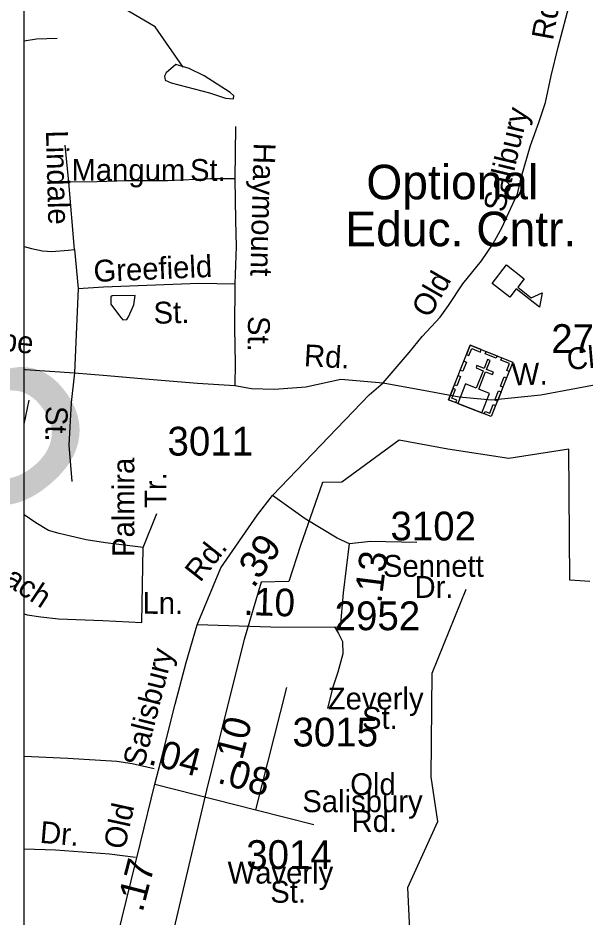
# Model space of a CAD drawing. Extents: x 1553981 to 1780076, y 812965 to 996873.
# Drawn here: x 1632319.8 to 1632627.7, y 845291.2 to 845779.8 of the extents above; entities that cross this region are included whole.
import ezdxf

# ---------------------------------------------------------------- set-up
doc = ezdxf.new("R2010")
doc.units = 0
for name, color, linetype in [('Default', 7, 'Continuous'), ('Exist Aviation Coast Guard Station CELL', 7, 'Continuous'), ('Exist Aviation Commercial or Municipal CELL', 7, 'Continuous'), ('Exist Cultural Educational Facility High Label', 7, 'Continuous'), ('Exist Hydrographic Creek Single Shore', 7, 'Continuous'), ('Exist Hydrographic Misc Water Feature', 7, 'Continuous'), ('Exist Road Non-System Type 51 Label', 7, 'Continuous'), ('Exist Road Secondary Mileage Hundredths English Label', 7, 'Continuous'), ('Exist Road Secondary Type 51 Attributed', 7, 'Continuous'), ('Exist Road Secondary Type 51 Number Label', 7, 'Continuous'), ('Map Preparation Border Antique Large Shape', 7, 'Continuous'), ('Map Preparation Border County Name Lower Right Label', 7, 'Continuous'), ('Map Preparation Border FIPS Code Label', 7, 'Continuous'), ('Map Preparation Border Revised Sign Off', 7, 'Continuous')]:
    doc.layers.add(name, color=color, linetype=linetype)

msp = doc.modelspace()

# ---------------------------------------------------------------- linework, layer by layer
at = {"layer": 'Default'}
msp.add_lwpolyline([(1632323.05, 848155.4), (1636375.85, 848155.4), (1636375.85, 845052.3), (1632323.05, 845052.3)], close=True, dxfattribs=at)
at = {"layer": 'Exist Aviation Coast Guard Station CELL'}
msp.add_lwpolyline([(1632585.02, 845645.7), (1632594.65, 845638.14), (1632591.1, 845633.62), (1632598.48, 845627.82), (1632604.49, 845630.58), (1632602.99, 845622.75), (1632590.36, 845632.67), (1632586.8, 845628.15), (1632577.18, 845635.71)], close=True, dxfattribs=at)
at = {"layer": 'Exist Aviation Commercial or Municipal CELL'}
for points in [[(1632565.33, 845602.15), (1632588.47, 845592.99), (1632576.76, 845563.39), (1632553.62, 845572.55)], [(1632563.33, 845597.11), (1632564.65, 845596.59), (1632566.13, 845600.33), (1632570.85, 845598.46), (1632571.36, 845599.76), (1632565.33, 845602.15)], [(1632573.93, 845598.74), (1632579.96, 845596.35), (1632579.43, 845595.03), (1632573.41, 845597.41)], [(1632558.63, 845570.57), (1632571.66, 845565.41), (1632575.83, 845575.94), (1632569.93, 845578.28), (1632573.68, 845587.75), (1632577.51, 845586.23), (1632578.02, 845587.51), (1632574.18, 845589.03), (1632576.13, 845593.93), (1632574.78, 845594.47), (1632572.83, 845589.56), (1632568.99, 845591.08), (1632568.48, 845589.8), (1632572.33, 845588.28), (1632568.58, 845578.81), (1632562.79, 845581.1)], [(1632586.48, 845587.95), (1632585.16, 845588.47), (1632586.64, 845592.21), (1632581.93, 845594.07), (1632582.44, 845595.37), (1632588.47, 845592.98)], [(1632559.92, 845588.49), (1632561.91, 845593.53), (1632563.24, 845593), (1632561.25, 845587.97)], [(1632556.83, 845580.68), (1632558.82, 845585.71), (1632560.14, 845585.19), (1632558.15, 845580.16)], [(1632581.79, 845579.98), (1632583.79, 845585.01), (1632585.11, 845584.49), (1632583.12, 845579.45)], [(1632557.46, 845571.03), (1632557.99, 845572.37), (1632555.43, 845573.38), (1632557.29, 845578.08), (1632556, 845578.59), (1632553.61, 845572.56)], [(1632578.76, 845572.32), (1632580.75, 845577.35), (1632582.07, 845576.83), (1632580.08, 845571.79)], [(1632572.91, 845564.92), (1632573.44, 845566.25), (1632575.99, 845565.24), (1632577.85, 845569.94), (1632579.14, 845569.43), (1632576.76, 845563.39)]]:
    msp.add_lwpolyline(points, close=True, dxfattribs=at)
at = {"layer": 'Exist Hydrographic Creek Single Shore'}
for points in [[(1632409.44, 845753.02), (1632394.19, 845775.08), (1632377.57, 845784.86), (1632357.82, 845790.17), (1632323.05, 845793.23)], [(1632524.21, 845052.3), (1632524.2, 845052.31), (1632496.19, 845063.96), (1632491.2, 845073.5), (1632492.45, 845090.3), (1632527.07, 845195.05), (1632533.01, 845273.17), (1632531.5, 845307.82), (1632547.83, 845343.58), (1632544.07, 845367.86), (1632544.7, 845424.07), (1632563.08, 845469.65)]]:
    msp.add_lwpolyline(points, dxfattribs=at)
at = {"layer": 'Exist Hydrographic Misc Water Feature'}
for points in [[(1632405.55, 845754.62), (1632400.15, 845750.07), (1632399.38, 845748.23), (1632399.7, 845745.99), (1632402.92, 845744.56), (1632423.82, 845739.26), (1632432.49, 845736.22), (1632436.86, 845735.89), (1632436.98, 845737.55), (1632434.99, 845739.37), (1632420.81, 845748.34), (1632412.74, 845752.41), (1632405.55, 845754.62)], [(1632379.83, 845617.49), (1632382.74, 845623.99), (1632383.49, 845629.14), (1632370.83, 845629.05), (1632370.12, 845628.4), (1632370.28, 845624.51), (1632374.83, 845618.05), (1632376.7, 845615.85), (1632378.8, 845616.18), (1632379.83, 845617.49)]]:
    msp.add_lwpolyline(points, dxfattribs=at)
at = {"layer": 'Exist Road Secondary Type 51 Attributed'}
for points in [[(1632518.15, 845581.77), (1632542.89, 845577.26), (1632559.4, 845574.19), (1632577.1, 845572.53), (1632603.66, 845575.3), (1632642.39, 845582.49), (1632692.18, 845589.14), (1632735.67, 845597.79)], [(1632417.14, 845450.41), (1632429.99, 845481.25), (1632449.8, 845510.03), (1632457.9, 845520.53), (1632510.46, 845575.2), (1632518.15, 845581.77)], [(1632494.81, 845448.89), (1632496.47, 845467.67), (1632499.8, 845494.53), (1632511.2, 845495.72), (1632536.38, 845495.25)], [(1632394.15, 845363.83), (1632397.17, 845375.65), (1632405.17, 845407.31), (1632411.07, 845429.98), (1632417.14, 845450.41)], [(1632494.81, 845448.89), (1632457.1, 845449), (1632417.14, 845450.41)], [(1632448.97, 845349.89), (1632465.8, 845416.3)], [(1632369.07, 845260.55), (1632376.1, 845290.74), (1632386.25, 845332.04), (1632394.15, 845363.83)], [(1632394.15, 845363.83), (1632448.97, 845349.89)], [(1632448.97, 845349.89), (1632480.38, 845341.93)]]:
    msp.add_lwpolyline(points, dxfattribs=at)
at = {"layer": 'Map Preparation Border County Name Lower Right Label'}
for p, q in [((1632437.96, 845720.86), (1632437.52, 845692.56)), ((1632347.3, 845690.71), (1632345.46, 845710.71)), ((1632350.52, 845654.14), (1632347.3, 845690.71)), ((1632350.52, 845654.14), (1632352.48, 845632.99))]:
    msp.add_line(p, q, dxfattribs=at)
for points in [[(1632518.15, 845581.77), (1632532.15, 845598.21), (1632539.29, 845606.94), (1632548.94, 845617.45), (1632553.62, 845623.68), (1632561.36, 845635.46), (1632571.49, 845647.93), (1632577.69, 845656.92), (1632582.61, 845666.23), (1632586.33, 845674.29), (1632591.01, 845684.32), (1632593.21, 845693.79), (1632598.03, 845710.56), (1632602.57, 845723.06), (1632606.19, 845733.91), (1632609.28, 845748.47), (1632613, 845763.97), (1632619.82, 845789.33), (1632621.71, 845804.01)], [(1632323.05, 845767.33), (1632329.83, 845768.43), (1632341.1, 845768.89)], [(1632437.52, 845692.56), (1632424.35, 845692.56), (1632400.93, 845691.31), (1632378.71, 845691.39), (1632362.8, 845690.91), (1632347.3, 845690.71)], [(1632437.52, 845692.56), (1632437.81, 845669.81), (1632438.25, 845655.75), (1632437.56, 845635.52)], [(1632323.05, 845655.75), (1632327.07, 845654.6), (1632333.05, 845653.45), (1632338.11, 845652.99), (1632347.07, 845653.68), (1632350.52, 845654.14)], [(1632352.48, 845632.99), (1632350.52, 845587.23)], [(1632352.48, 845632.99), (1632366.27, 845633.91), (1632418.01, 845635.75), (1632437.56, 845635.52)], [(1632437.56, 845635.52), (1632437.25, 845611.48), (1632437.79, 845592.29), (1632437.44, 845580.33)], [(1632323.05, 845589.06), (1632323.74, 845588.98), (1632350.52, 845587.23)], [(1632350.52, 845587.23), (1632348.65, 845571.01), (1632347.34, 845547.84), (1632349.09, 845528.18)], [(1632350.52, 845587.23), (1632368.19, 845585.65), (1632388.89, 845583.83), (1632417.21, 845581.49), (1632437.44, 845580.33)], [(1632437.44, 845580.33), (1632446.64, 845578.72), (1632459.06, 845578.26), (1632476.03, 845579.59), (1632494.99, 845583.64), (1632518.15, 845581.77)], [(1632323.05, 845558.73), (1632323.22, 845559.2), (1632325.93, 845572.36)], [(1632499.77, 845494.29), (1632493.05, 845497.38), (1632475.73, 845507.89), (1632457.9, 845520.53)], [(1632387.82, 845492.24), (1632395.17, 845510.82)], [(1632387.82, 845492.24), (1632367.32, 845494.95), (1632356.87, 845496.5), (1632348.36, 845498.44), (1632342.17, 845499.98), (1632336.37, 845501.53), (1632329.41, 845505.79), (1632323.05, 845510.15)], [(1632387.04, 845451.6), (1632387.82, 845492.24)], [(1632323.05, 845456.33), (1632324.77, 845455.86), (1632332.12, 845454.7), (1632341.79, 845453.54), (1632365.77, 845452.76), (1632387.04, 845451.6)], [(1632491.57, 845449.18), (1632493.78, 845445.66), (1632495.94, 845441.36), (1632496.1, 845434.63), (1632493.45, 845424.68), (1632490.63, 845415.95), (1632487.8, 845404.87)], [(1632393.71, 845372.15), (1632381.76, 845374.82), (1632373.53, 845376.18), (1632346.82, 845377.83), (1632323.05, 845378.94)], [(1632383.5, 845324.01), (1632369.42, 845325.86), (1632340.15, 845328.08), (1632323.05, 845328.51)]]:
    msp.add_lwpolyline(points, dxfattribs=at)
at = {"layer": 'Map Preparation Border FIPS Code Label'}
msp.add_lwpolyline([(1632630.24, 845473.79), (1632619.41, 845474.62), (1632618.85, 845545.73), (1632586.35, 845540.63), (1632553.21, 845545.78), (1632526.82, 845550.61), (1632495.67, 845527.8), (1632485.09, 845527.6), (1632473.21, 845493.35), (1632466.9, 845473.86), (1632451.76, 845473.56), (1632442.5, 845442.35), (1632422.82, 845363.57), (1632398.46, 845260)], dxfattribs=at)
at = {"layer": 'Map Preparation Border Revised Sign Off'}
msp.add_lwpolyline([(1632630.24, 845473.79), (1632619.41, 845474.62), (1632618.85, 845545.73), (1632586.35, 845540.63), (1632553.21, 845545.78), (1632526.82, 845550.61), (1632495.67, 845527.8), (1632485.09, 845527.6), (1632473.21, 845493.35), (1632466.9, 845473.86), (1632451.76, 845473.56), (1632442.5, 845442.35), (1632422.82, 845363.57), (1632398.46, 845260)], dxfattribs=at)

# ---------------------------------------------------------------- texts
at = {"layer": 'Exist Cultural Educational Facility High Label'}
for s, p in [('Optional', (1632508.92, 845681.37)), ('Educ. Cntr.', (1632497.53, 845655.9))]:
    msp.add_text(s, height=18.75, dxfattribs=at).set_placement(p)
at = {"layer": 'Exist Road Non-System Type 51 Label'}
for s, rotation, p in [('Rd.', 79.682, (1632610.22, 845767.31)), ('Salibury', 76.5756, (1632583.85, 845673.77)), ('Lindale', 271.4549, (1632334.95, 845718.67)), ('Haymount', 268.5198, (1632447.79, 845712.12)), ('Mangum', 359.8053, (1632348.81, 845691.46)), ('St.', 0.2033, (1632413.2, 845691.33)), ('Greefield', 2.4914, (1632361.04, 845636.45)), ('Old', 60.1281, (1632543.11, 845616.33)), ('St.', 1.525, (1632393.54, 845613.75)), ('Pope', 353.1883, (1632290.74, 845601.73)), ('St.', 269.2627, (1632444.72, 845618.09)), ('Rd.', 356.6806, (1632474.84, 845590.84)), ('St.', 269.3528, (1632334.9, 845569.27)), ('Palmira', 90, (1632382.95, 845487.2)), ('Tr.', 90, (1632400.36, 845513.77)), ('Coach', 326.5916, (1632294.48, 845484.24)), ('Ln.', 359.6296, (1632387.36, 845456.35)), ('Dr.', 355.1526, (1632331.35, 845332.02))]:
    msp.add_text(s, height=11.875, rotation=rotation, dxfattribs=at).set_placement(p)
at = {"layer": 'Exist Road Secondary Mileage Hundredths English Label'}
for s, height, rotation, p in [('1.23', 125, 40.2175, (1632122.91, 845347.87)), ('.39', 15, 55.4604, (1632447.75, 845469.76)), ('.13', 15, 82.9433, (1632517.05, 845461.76)), ('.10', 15, 358.0951, (1632442.1, 845455.72)), ('.10', 15, 75.7616, (1632440.14, 845371.07)), ('.04', 15, 345.3671, (1632389.92, 845374.89)), ('.08', 15, 343.7265, (1632427.48, 845364.78)), ('.17', 15, 75.527, (1632387.39, 845293.81))]:
    msp.add_text(s, height=height, rotation=rotation, dxfattribs=at).set_placement(p)
at = {"layer": 'Exist Road Secondary Type 51 Number Label'}
for s, p in [('2747', (1632609.34, 845597.94)), ('3011', (1632400.96, 845542.23)), ('3102', (1632522.03, 845496.16)), ('2952', (1632491.7, 845447.43)), ('3015', (1632468.82, 845384.29)), ('3014', (1632443.71, 845317.79))]:
    msp.add_text(s, height=15.625, dxfattribs=at).set_placement(p)
at = {"layer": 'Map Preparation Border Antique Large Shape'}
for s, rotation, p in [('Clemmonsville', 4.9423, (1632618.28, 845588.67)), ('W.', 1.5299, (1632588.06, 845580.34)), ('Rd.', 51.6688, (1632418.74, 845472.96)), ('Salisbury', 75.6585, (1632388.06, 845372.58)), ('Old', 77.7257, (1632377.73, 845327.84))]:
    msp.add_text(s, height=11.875, rotation=rotation, dxfattribs=at).set_placement(p)
for s, p in [('Sennett', (1632517.96, 845476.39)), ('Dr.', (1632535.08, 845464.97)), ('Zeverly', (1632487.96, 845404.39)), ('St.', (1632506.59, 845393.82)), ('Old', (1632500.17, 845357.88)), ('Salisbury', (1632474.18, 845348.62)), ('Rd.', (1632500.9, 845337.89)), ('Waverly', (1632433.6, 845309.86)), ('St.', (1632456.76, 845299.46))]:
    msp.add_text(s, height=11.875, dxfattribs=at).set_placement(p)

doc.saveas('drawing.dxf')
